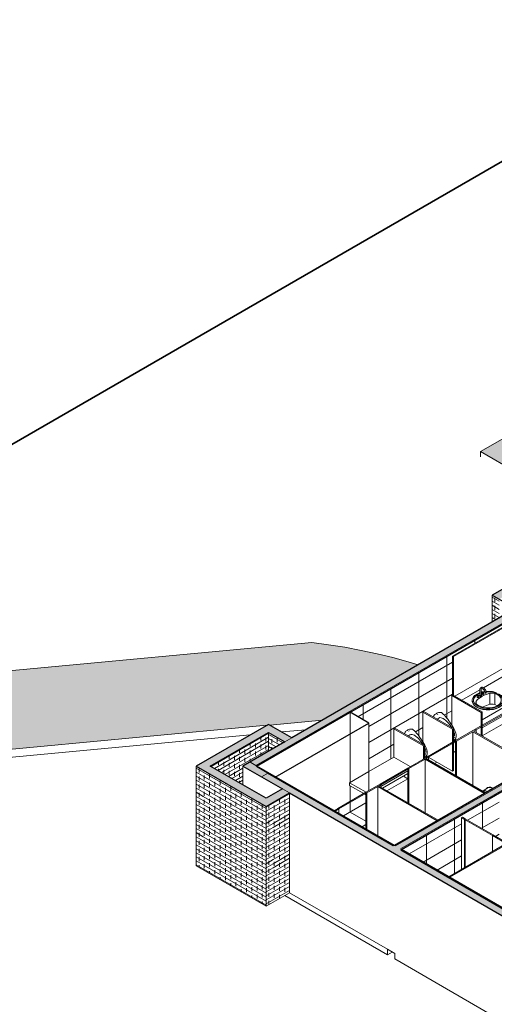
# Model space of a CAD drawing. Header units: metres. Extents: x -33 to 126, y -29 to 31.
# Tile 431 of 656: x 57.2 to 64.4, y 6.63 to 21.57. Entities that reach past the tile are written whole.
import ezdxf

# ---------------------------------------------------------------- set-up
doc = ezdxf.new("R2010")
doc.units = ezdxf.units.M
for name, color, linetype, lineweight in [('A-DOOR', 31, 'Continuous', 18), ('A-FLOR', 192, 'Continuous', 18), ('A-FLOR-PATT', 8, 'Continuous', 18), ('A-GENM', 13, 'Continuous', 18), ('A-WALL', 113, 'Continuous', 18), ('A-WALL-PATT', 111, 'Continuous', 35), ('P-SANR-FIXT', 6, 'Continuous', 18)]:
    doc.layers.add(name, color=color, linetype=linetype, lineweight=lineweight)
pattern_1 = [(330, (-67.922, -21.873), (-0.000346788, 0.061399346), []), (90, (-67.922, -21.873), (-0.08, 0.107), [0.061, -0.061])]
pattern_2 = [(30, (-66.862, -22.424), (0.000346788, 0.061399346), []), (90, (-66.862, -22.424), (-0.08, 0.015), [0.061, -0.061])]

# ---------------------------------------------------------------- blocks, each defined once
blk = doc.blocks.new('Generic Models 17 - Generic Models 12-355230-PERSPECTIVA GERAL')
at = {"layer": 'A-GENM', "lineweight": 9}
for p, q in [((-9.7, 12.113), (-11.094, 11.308)), ((-9.7, 12.113), (-9.7, 11.991)), ((-9.7, 11.991), (-9.886, 11.883)), ((-9.7, 11.991), (-9.289, 11.754)), ((-9.928, 11.859), (-10.661, 11.436)), ((-10.678, 10.952), (-9.289, 11.754)), ((-9.565, 11.7), (-9.566, 11.669)), ((-9.289, 11.754), (-9.289, 11.716)), ((-10.715, 11.405), (-10.988, 11.247)), ((-10.682, 11.424), (-10.693, 11.418)), ((-9.634, 11.433), (-10.044, 11.196)), ((-10.83, 11.233), (-10.83, 11.246)), ((-10.35, 11.238), (-10.35, 11.241)), ((-10.363, 11.012), (-10.679, 10.829))]:
    blk.add_line(p, q, dxfattribs=at)
for points in [[(-9.976, 11.586, 0), (-10.01, 11.611, 0), (-10.033, 11.639, 0), (-10.045, 11.669, 0), (-10.045, 11.7, 0)], [(-9.832, 11.546, 0), (-9.885, 11.553, 0), (-9.934, 11.567, 0), (-9.976, 11.586, 0)], [(-10.35, 11.257, 0), (-10.35, 11.255, 0), (-10.35, 11.224, 0), (-10.362, 11.193, 0), (-10.385, 11.165, 0), (-10.419, 11.141, 0), (-10.461, 11.121, 0), (-10.51, 11.108, 0), (-10.562, 11.101, 0), (-10.616, 11.101, 0), (-10.669, 11.108, 0), (-10.718, 11.121, 0), (-10.76, 11.141, 0)]]:
    blk.add_polyline3d(points, dxfattribs=at)
blk = doc.blocks.new('M_Sink Vanity-Round - 482 x 482mm-355251-PERSPECTIVA GERAL')
at = {"layer": 'P-SANR-FIXT', "lineweight": 9}
for p, q in [((-10.714, 11.406), (-10.714, 11.323)), ((-10.67, 11.374), (-10.696, 11.368)), ((-10.695, 11.323), (-10.695, 11.406)), ((-10.681, 11.358), (-10.681, 11.334)), ((-10.656, 11.334), (-10.656, 11.358)), ((-10.462, 11.361), (-10.51, 11.374)), ((-10.831, 11.243), (-10.831, 11.24)), ((-10.819, 11.232), (-10.815, 11.188)), ((-10.772, 11.231), (-10.772, 11.202)), ((-10.753, 11.316), (-10.753, 11.293)), ((-10.746, 11.337), (-10.714, 11.353)), ((-10.728, 11.293), (-10.728, 11.316)), ((-10.717, 11.323), (-10.717, 11.314)), ((-10.692, 11.314), (-10.692, 11.323)), ((-10.562, 11.186), (-10.562, 11.353)), ((-10.489, 11.181), (-10.489, 11.348)), ((-10.366, 11.188), (-10.361, 11.232)), ((-10.349, 11.24), (-10.349, 11.243)), ((-10.45, 11.164), (-10.489, 11.181))]:
    blk.add_line(p, q, dxfattribs=at)
for points in [[(-10.714, 11.362, 0), (-10.719, 11.361, 0), (-10.761, 11.341, 0)], [(-10.698, 11.439, 0), (-10.7, 11.438, 0), (-10.701, 11.437, 0), (-10.703, 11.436, 0), (-10.704, 11.434, 0), (-10.705, 11.433, 0), (-10.707, 11.431, 0), (-10.708, 11.43, 0), (-10.709, 11.428, 0), (-10.71, 11.426, 0), (-10.711, 11.425, 0), (-10.711, 11.423, 0), (-10.712, 11.421, 0), (-10.713, 11.419, 0), (-10.713, 11.417, 0), (-10.713, 11.415, 0), (-10.714, 11.413, 0), (-10.714, 11.411, 0), (-10.714, 11.409, 0), (-10.714, 11.407, 0), (-10.714, 11.406, 0)], [(-10.698, 11.439, 0), (-10.696, 11.44, 0), (-10.694, 11.441, 0), (-10.693, 11.442, 0), (-10.691, 11.442, 0), (-10.689, 11.442, 0), (-10.687, 11.443, 0), (-10.685, 11.443, 0), (-10.683, 11.443, 0), (-10.681, 11.443, 0), (-10.679, 11.443, 0), (-10.677, 11.443, 0), (-10.675, 11.442, 0), (-10.673, 11.442, 0), (-10.671, 11.441, 0), (-10.669, 11.441, 0), (-10.668, 11.44, 0), (-10.666, 11.439, 0), (-10.664, 11.438, 0), (-10.662, 11.437, 0), (-10.66, 11.436, 0), (-10.658, 11.435, 0), (-10.656, 11.434, 0), (-10.655, 11.432, 0), (-10.653, 11.431, 0), (-10.651, 11.43, 0), (-10.649, 11.428, 0), (-10.648, 11.427, 0), (-10.646, 11.425, 0), (-10.644, 11.423, 0), (-10.643, 11.422, 0), (-10.641, 11.42, 0), (-10.64, 11.418, 0), (-10.638, 11.416, 0), (-10.637, 11.414, 0), (-10.635, 11.412, 0), (-10.634, 11.41, 0), (-10.632, 11.408, 0), (-10.631, 11.406, 0), (-10.63, 11.404, 0), (-10.629, 11.402, 0), (-10.628, 11.4, 0), (-10.626, 11.398, 0), (-10.625, 11.396, 0), (-10.624, 11.393, 0), (-10.623, 11.391, 0), (-10.623, 11.389, 0), (-10.622, 11.387, 0), (-10.621, 11.384, 0), (-10.62, 11.382, 0), (-10.62, 11.38, 0), (-10.619, 11.378, 0), (-10.618, 11.375, 0), (-10.618, 11.373, 0), (-10.618, 11.371, 0), (-10.617, 11.369, 0), (-10.617, 11.367, 0), (-10.617, 11.364, 0), (-10.617, 11.362, 0), (-10.617, 11.36, 0)], [(-10.696, 11.359, 0), (-10.663, 11.368, 0), (-10.637, 11.372, 0)], [(-10.688, 11.423, 0), (-10.689, 11.422, 0), (-10.689, 11.422, 0), (-10.69, 11.422, 0), (-10.69, 11.421, 0), (-10.691, 11.421, 0), (-10.691, 11.42, 0), (-10.692, 11.419, 0), (-10.692, 11.419, 0), (-10.693, 11.418, 0), (-10.693, 11.417, 0), (-10.693, 11.416, 0), (-10.694, 11.415, 0), (-10.694, 11.414, 0), (-10.694, 11.413, 0), (-10.695, 11.412, 0), (-10.695, 11.411, 0), (-10.695, 11.409, 0), (-10.695, 11.408, 0), (-10.695, 11.406, 0), (-10.695, 11.406, 0)], [(-10.688, 11.423, 0), (-10.688, 11.423, 0), (-10.687, 11.423, 0), (-10.687, 11.423, 0), (-10.686, 11.424, 0), (-10.685, 11.424, 0), (-10.685, 11.424, 0), (-10.684, 11.424, 0), (-10.683, 11.424, 0), (-10.682, 11.424, 0), (-10.681, 11.424, 0), (-10.68, 11.424, 0), (-10.679, 11.424, 0), (-10.678, 11.423, 0), (-10.677, 11.423, 0), (-10.676, 11.423, 0), (-10.675, 11.422, 0), (-10.674, 11.422, 0), (-10.672, 11.421, 0), (-10.671, 11.42, 0), (-10.67, 11.42, 0), (-10.668, 11.419, 0), (-10.667, 11.418, 0), (-10.666, 11.417, 0), (-10.665, 11.416, 0), (-10.663, 11.415, 0), (-10.662, 11.414, 0), (-10.661, 11.413, 0), (-10.659, 11.411, 0), (-10.658, 11.41, 0), (-10.657, 11.409, 0), (-10.655, 11.407, 0), (-10.654, 11.406, 0), (-10.653, 11.404, 0), (-10.652, 11.403, 0), (-10.651, 11.401, 0), (-10.65, 11.4, 0), (-10.648, 11.398, 0), (-10.647, 11.396, 0), (-10.646, 11.395, 0), (-10.645, 11.393, 0), (-10.644, 11.391, 0), (-10.643, 11.389, 0), (-10.643, 11.388, 0), (-10.642, 11.386, 0), (-10.641, 11.384, 0), (-10.64, 11.382, 0), (-10.64, 11.38, 0), (-10.639, 11.379, 0), (-10.638, 11.377, 0), (-10.638, 11.375, 0), (-10.638, 11.373, 0), (-10.637, 11.371, 0), (-10.637, 11.37, 0), (-10.636, 11.368, 0), (-10.636, 11.366, 0), (-10.636, 11.365, 0), (-10.636, 11.363, 0), (-10.636, 11.362, 0), (-10.636, 11.36, 0)], [(-10.639, 11.379, 0), (-10.645, 11.379, 0), (-10.654, 11.377, 0), (-10.663, 11.376, 0), (-10.673, 11.374, 0), (-10.682, 11.372, 0), (-10.687, 11.371, 0)], [(-10.66, 11.363, 0), (-10.665, 11.364, 0), (-10.67, 11.365, 0), (-10.676, 11.364, 0), (-10.68, 11.361, 0), (-10.681, 11.358, 0), (-10.681, 11.355, 0), (-10.678, 11.352, 0)], [(-10.678, 11.352, 0), (-10.673, 11.351, 0), (-10.667, 11.35, 0), (-10.662, 11.351, 0), (-10.658, 11.354, 0), (-10.656, 11.357, 0), (-10.657, 11.36, 0), (-10.66, 11.363, 0)], [(-10.62, 11.356, 0), (-10.623, 11.355, 0), (-10.627, 11.355, 0), (-10.631, 11.356, 0), (-10.634, 11.357, 0), (-10.636, 11.36, 0)], [(-10.494, 11.371, 0), (-10.503, 11.373, 0), (-10.512, 11.375, 0), (-10.521, 11.376, 0), (-10.53, 11.378, 0), (-10.54, 11.379, 0), (-10.549, 11.38, 0), (-10.559, 11.381, 0), (-10.568, 11.382, 0), (-10.578, 11.382, 0), (-10.588, 11.382, 0), (-10.597, 11.382, 0), (-10.607, 11.382, 0), (-10.616, 11.381, 0), (-10.621, 11.381, 0)], [(-10.617, 11.361, 0), (-10.617, 11.358, 0), (-10.62, 11.356, 0)], [(-10.618, 11.374, 0), (-10.615, 11.374, 0), (-10.565, 11.374, 0), (-10.517, 11.368, 0), (-10.473, 11.355, 0), (-10.434, 11.337, 0), (-10.403, 11.315, 0), (-10.382, 11.289, 0), (-10.371, 11.262, 0), (-10.371, 11.233, 0), (-10.382, 11.205, 0), (-10.403, 11.18, 0), (-10.434, 11.157, 0)], [(-10.761, 11.341, 0), (-10.795, 11.317, 0), (-10.818, 11.289, 0), (-10.83, 11.258, 0), (-10.83, 11.227, 0), (-10.818, 11.197, 0), (-10.795, 11.169, 0), (-10.761, 11.144, 0), (-10.719, 11.125, 0), (-10.67, 11.111, 0), (-10.617, 11.104, 0), (-10.563, 11.104, 0), (-10.51, 11.111, 0), (-10.462, 11.125, 0), (-10.42, 11.144, 0)], [(-10.42, 11.141, 0), (-10.462, 11.122, 0), (-10.51, 11.108, 0), (-10.563, 11.101, 0), (-10.617, 11.101, 0), (-10.67, 11.108, 0), (-10.719, 11.122, 0), (-10.761, 11.141, 0), (-10.795, 11.166, 0), (-10.818, 11.194, 0), (-10.83, 11.224, 0), (-10.83, 11.255, 0)], [(-10.434, 11.157, 0), (-10.473, 11.14, 0), (-10.517, 11.127, 0), (-10.565, 11.121, 0), (-10.615, 11.121, 0), (-10.663, 11.127, 0), (-10.708, 11.14, 0), (-10.746, 11.157, 0), (-10.777, 11.18, 0), (-10.798, 11.205, 0), (-10.809, 11.233, 0), (-10.809, 11.262, 0), (-10.798, 11.289, 0), (-10.777, 11.315, 0), (-10.746, 11.337, 0)], [(-10.764, 11.189, 0), (-10.773, 11.202, 0), (-10.776, 11.217, 0), (-10.772, 11.231, 0)], [(-10.772, 11.231, 0), (-10.748, 11.257, 0), (-10.719, 11.28, 0), (-10.685, 11.302, 0)], [(-10.732, 11.321, 0), (-10.736, 11.323, 0), (-10.742, 11.323, 0), (-10.747, 11.322, 0), (-10.751, 11.32, 0), (-10.753, 11.317, 0), (-10.753, 11.314, 0), (-10.75, 11.311, 0)], [(-10.75, 11.288, 0), (-10.753, 11.29, 0), (-10.753, 11.294, 0)], [(-10.75, 11.311, 0), (-10.745, 11.309, 0), (-10.739, 11.309, 0), (-10.734, 11.31, 0), (-10.73, 11.312, 0), (-10.728, 11.315, 0), (-10.729, 11.319, 0), (-10.732, 11.321, 0)], [(-10.728, 11.292, 0), (-10.73, 11.289, 0), (-10.734, 11.287, 0), (-10.739, 11.285, 0), (-10.745, 11.286, 0), (-10.75, 11.288, 0)], [(-10.714, 11.328, 0), (-10.715, 11.327, 0), (-10.717, 11.324, 0), (-10.717, 11.321, 0), (-10.714, 11.318, 0)], [(-10.714, 11.308, 0), (-10.717, 11.311, 0), (-10.717, 11.314, 0)], [(-10.714, 11.318, 0), (-10.709, 11.317, 0), (-10.703, 11.316, 0), (-10.698, 11.317, 0), (-10.694, 11.32, 0), (-10.692, 11.323, 0), (-10.693, 11.326, 0), (-10.695, 11.329, 0)], [(-10.698, 11.32, 0), (-10.702, 11.318, 0), (-10.707, 11.318, 0), (-10.711, 11.32, 0), (-10.714, 11.322, 0), (-10.714, 11.325, 0)], [(-10.692, 11.313, 0), (-10.694, 11.31, 0), (-10.698, 11.307, 0), (-10.703, 11.306, 0), (-10.709, 11.307, 0), (-10.714, 11.308, 0)], [(-10.695, 11.325, 0), (-10.695, 11.322, 0), (-10.698, 11.32, 0)], [(-10.685, 11.302, 0), (-10.647, 11.322, 0), (-10.606, 11.338, 0), (-10.562, 11.353, 0)], [(-10.678, 11.329, 0), (-10.681, 11.332, 0), (-10.681, 11.335, 0)], [(-10.656, 11.333, 0), (-10.658, 11.33, 0), (-10.662, 11.328, 0), (-10.667, 11.327, 0), (-10.673, 11.327, 0), (-10.678, 11.329, 0)], [(-10.562, 11.353, 0), (-10.537, 11.354, 0), (-10.512, 11.353, 0), (-10.489, 11.348, 0)], [(-10.489, 11.348, 0), (-10.452, 11.332, 0), (-10.422, 11.312, 0), (-10.401, 11.288, 0), (-10.39, 11.262, 0), (-10.39, 11.236, 0), (-10.4, 11.21, 0), (-10.419, 11.186, 0), (-10.448, 11.165, 0)], [(-10.42, 11.144, 0), (-10.386, 11.169, 0), (-10.362, 11.197, 0), (-10.35, 11.227, 0), (-10.35, 11.258, 0), (-10.362, 11.289, 0), (-10.386, 11.317, 0), (-10.42, 11.341, 0)], [(-10.35, 11.255, 0), (-10.35, 11.224, 0), (-10.362, 11.194, 0), (-10.386, 11.166, 0), (-10.42, 11.141, 0)], [(-10.448, 11.165, 0), (-10.484, 11.149, 0), (-10.525, 11.137, 0), (-10.57, 11.132, 0), (-10.616, 11.132, 0), (-10.661, 11.138, 0), (-10.701, 11.15, 0), (-10.737, 11.168, 0), (-10.764, 11.189, 0)], [(-10.562, 11.186, 0), (-10.615, 11.169, 0), (-10.663, 11.147, 0), (-10.673, 11.142, 0)], [(-10.489, 11.181, 0), (-10.512, 11.186, 0), (-10.537, 11.188, 0), (-10.562, 11.186, 0)]]:
    blk.add_polyline3d(points, dxfattribs=at)
blk = doc.blocks.new('MICTORIO - MICTORIO-417638-PERSPECTIVA GERAL')
at = {"layer": 'P-SANR-FIXT', "lineweight": 9}
for p, q in [((-11.418, 10.989), (-11.417, 10.995)), ((-11.35, 11.032), (-11.355, 11.035)), ((-11.115, 10.632), (-11.117, 10.631))]:
    blk.add_line(p, q, dxfattribs=at)
for points in [[(-11.38, 11.043, 0), (-11.369, 11.049, 0), (-11.356, 11.055, 0), (-11.342, 11.059, 0), (-11.328, 11.062, 0), (-11.313, 11.063, 0), (-11.299, 11.06, 0), (-11.287, 11.053, 0)], [(-11.418, 10.989, 0), (-11.418, 10.991, 0), (-11.415, 11.003, 0), (-11.411, 11.014, 0), (-11.406, 11.022, 0), (-11.399, 11.03, 0), (-11.39, 11.037, 0), (-11.38, 11.043, 0)], [(-11.36, 10.956, 0), (-11.354, 10.964, 0), (-11.339, 10.977, 0)], [(-11.339, 10.977, 0), (-11.322, 10.983, 0), (-11.304, 10.982, 0), (-11.286, 10.977, 0), (-11.269, 10.968, 0), (-11.252, 10.957, 0), (-11.235, 10.944, 0), (-11.219, 10.929, 0), (-11.204, 10.914, 0), (-11.189, 10.897, 0), (-11.175, 10.88, 0), (-11.161, 10.862, 0), (-11.148, 10.843, 0), (-11.138, 10.827, 0)], [(-11.287, 11.053, 0), (-11.269, 11.037, 0), (-11.252, 11.019, 0), (-11.235, 10.999, 0), (-11.219, 10.979, 0), (-11.202, 10.958, 0), (-11.186, 10.936, 0), (-11.17, 10.913, 0), (-11.154, 10.891, 0), (-11.139, 10.867, 0), (-11.125, 10.844, 0), (-11.112, 10.82, 0), (-11.1, 10.796, 0), (-11.089, 10.772, 0), (-11.081, 10.749, 0), (-11.076, 10.725, 0), (-11.075, 10.703, 0), (-11.078, 10.681, 0), (-11.085, 10.662, 0), (-11.098, 10.645, 0), (-11.115, 10.632, 0)], [(-11.117, 10.79, 0), (-11.115, 10.785, 0), (-11.107, 10.766, 0), (-11.101, 10.746, 0), (-11.098, 10.727, 0), (-11.098, 10.708, 0)], [(-11.101, 10.691, 0), (-11.108, 10.675, 0), (-11.117, 10.662, 0)], [(-11.117, 10.586, 0), (-11.107, 10.598, 0), (-11.093, 10.624, 0), (-11.091, 10.63, 0)], [(-11.091, 10.63, 0), (-11.082, 10.658, 0), (-11.076, 10.691, 0)]]:
    blk.add_polyline3d(points, dxfattribs=at)
blk = doc.blocks.new('MICTORIO - MICTORIO-V848-PERSPECTIVA GERAL')
at = {"layer": 'P-SANR-FIXT', "lineweight": 9}
for p, q in [((-11.788, 10.779), (-11.794, 10.782)), ((-11.857, 10.736), (-11.856, 10.742)), ((-11.553, 10.379), (-11.556, 10.378))]:
    blk.add_line(p, q, dxfattribs=at)
for points in [[(-11.857, 10.736, 0), (-11.856, 10.738, 0), (-11.854, 10.75, 0), (-11.85, 10.761, 0), (-11.844, 10.769, 0), (-11.837, 10.777, 0), (-11.829, 10.784, 0), (-11.819, 10.79, 0)], [(-11.819, 10.79, 0), (-11.807, 10.796, 0), (-11.794, 10.802, 0), (-11.781, 10.806, 0), (-11.766, 10.809, 0), (-11.751, 10.809, 0), (-11.737, 10.807, 0), (-11.725, 10.8, 0)], [(-11.725, 10.8, 0), (-11.708, 10.784, 0), (-11.69, 10.765, 0), (-11.674, 10.746, 0), (-11.657, 10.726, 0), (-11.641, 10.705, 0), (-11.624, 10.683, 0), (-11.608, 10.66, 0), (-11.593, 10.638, 0), (-11.578, 10.614, 0), (-11.563, 10.591, 0), (-11.55, 10.567, 0), (-11.538, 10.543, 0), (-11.528, 10.519, 0), (-11.52, 10.495, 0), (-11.515, 10.472, 0), (-11.513, 10.45, 0), (-11.516, 10.428, 0), (-11.523, 10.409, 0), (-11.536, 10.392, 0), (-11.553, 10.379, 0)], [(-11.798, 10.703, 0), (-11.792, 10.711, 0), (-11.778, 10.724, 0)], [(-11.778, 10.724, 0), (-11.76, 10.729, 0), (-11.742, 10.729, 0), (-11.725, 10.724, 0), (-11.707, 10.715, 0), (-11.69, 10.704, 0), (-11.674, 10.691, 0), (-11.658, 10.676, 0), (-11.642, 10.661, 0), (-11.628, 10.644, 0), (-11.613, 10.627, 0), (-11.599, 10.609, 0), (-11.586, 10.59, 0), (-11.576, 10.574, 0)], [(-11.556, 10.537, 0), (-11.554, 10.532, 0), (-11.546, 10.512, 0), (-11.54, 10.493, 0), (-11.536, 10.474, 0), (-11.536, 10.455, 0)], [(-11.539, 10.438, 0), (-11.546, 10.422, 0), (-11.556, 10.409, 0)], [(-11.53, 10.377, 0), (-11.52, 10.405, 0), (-11.514, 10.438, 0)]]:
    blk.add_polyline3d(points, dxfattribs=at)
blk = doc.blocks.new('Toilet_tissue_dispenser_12762 - Toilet_tissue_dispenser_12762-202880-PERSPECTIVA GERAL')
at = {"layer": 'A-GENM', "lineweight": 9}
for p, q in [((-9.162, 10.747), (-9.228, 10.698)), ((-9.12, 10.726), (-9.123, 10.719)), ((-9.117, 10.714), (-9.119, 10.714)), ((-9.107, 10.719), (-9.109, 10.726)), ((-9.074, 10.739), (-9.08, 10.742)), ((-9.069, 10.742), (-9.077, 10.747))]:
    blk.add_line(p, q, dxfattribs=at)
for points in [[(-9.077, 10.747, 0), (-9.106, 10.759, 0), (-9.133, 10.762, 0), (-9.156, 10.754, 0), (-9.174, 10.738, 0)], [(-9.228, 10.698, 0), (-9.209, 10.705, 0), (-9.183, 10.704, 0), (-9.154, 10.692, 0)], [(-9.08, 10.742, 0), (-9.111, 10.755, 0), (-9.139, 10.756, 0), (-9.162, 10.747, 0)], [(-9.12, 10.715, 0), (-9.122, 10.717, 0), (-9.122, 10.719, 0)], [(-9.119, 10.727, 0), (-9.12, 10.724, 0), (-9.116, 10.722, 0), (-9.11, 10.723, 0)], [(-9.11, 10.723, 0), (-9.109, 10.726, 0), (-9.113, 10.728, 0), (-9.119, 10.727, 0)]]:
    blk.add_polyline3d(points, dxfattribs=at)
blk = doc.blocks.new('M_Descarga simples1 - 60X160 _vest_ m_-2529210-PERSPECTIVA GERAL')
at = {"layer": 'A-DOOR', "lineweight": 9}
for p, q in [((-10.787, 10.806), (-10.363, 11.051)), ((-10.348, 11.043), (-10.773, 10.798)), ((-10.363, 11.051), (-10.363, 10.52)), ((-10.348, 11.043), (-10.363, 11.051)), ((-10.348, 10.512), (-10.348, 11.043)), ((-10.787, 10.806), (-10.773, 10.798)), ((-10.773, 10.798), (-10.773, 10.757))]:
    blk.add_line(p, q, dxfattribs=at)
blk = doc.blocks.new('M_Descarga simples1 - 60X160 _vest_ m_-V849-PERSPECTIVA GERAL')
at = {"layer": 'A-DOOR', "lineweight": 9}
for p, q in [((-12.868, 9.605), (-12.443, 9.85)), ((-12.429, 9.842), (-12.853, 9.597)), ((-12.443, 9.85), (-12.443, 9.293)), ((-12.429, 9.842), (-12.443, 9.85)), ((-12.429, 9.285), (-12.429, 9.842)), ((-12.868, 9.605), (-12.853, 9.597)), ((-12.853, 9.597), (-12.853, 9.53))]:
    blk.add_line(p, q, dxfattribs=at)
blk = doc.blocks.new('_banco fixo concreto1 - _banco fixo concreto-2392509-PERSPECTIVA GERAL')
at = {"layer": 'A-GENM', "lineweight": 9}
for p, q in [((-12.019, 10.383), (-12.399, 10.163)), ((-11.77, 10.239), (-12.019, 10.383)), ((-12.399, 10.163), (-12.691, 9.995)), ((-12.215, 9.94), (-11.805, 10.177)), ((-11.805, 10.136), (-12.194, 9.912)), ((-12.691, 9.995), (-12.441, 9.851)), ((-12.691, 9.954), (-12.691, 9.995)), ((-12.477, 9.83), (-12.691, 9.954)), ((-12.443, 9.811), (-12.476, 9.83))]:
    blk.add_line(p, q, dxfattribs=at)
blk = doc.blocks.new('_Roupeiro de aço 2 - _Roupeiro de aço 1-2392650-PERSPECTIVA GERAL')
at = {"layer": 'A-GENM', "lineweight": 25}
for p, q in [((-12.684, 11.065), (-14.105, 10.244)), ((-12.399, 10.9), (-12.684, 11.065)), ((-13.82, 10.08), (-12.399, 10.9)), ((-14.105, 10.244), (-13.82, 10.08))]:
    blk.add_line(p, q, dxfattribs=at)
at = {"layer": 'A-GENM', "lineweight": 9}
for p, q in [((-12.684, 9.999), (-12.684, 11.065)), ((-12.399, 9.876), (-12.399, 10.9)), ((-12.684, 9.711), (-12.684, 9.95)), ((-12.684, 9.55), (-12.684, 9.711)), ((-12.786, 9.491), (-12.684, 9.55)), ((-12.684, 9.55), (-12.443, 9.411)), ((-12.443, 9.359), (-12.501, 9.326))]:
    blk.add_line(p, q, dxfattribs=at)
blk = doc.blocks.new('_ESPELHO1 - _ESPELHO-2393538-PERSPECTIVA GERAL')
at = {"layer": 'A-GENM', "lineweight": 9}
for p, q in [((-9.714, 12.734), (-11.128, 11.918)), ((-11.114, 11.909), (-9.7, 12.726)), ((-9.7, 12.726), (-9.714, 12.734)), ((-9.7, 12.726), (-9.7, 12.115)), ((-9.7, 12.115), (-11.095, 11.309)), ((-11.128, 11.918), (-11.114, 11.909)), ((-11.128, 11.328), (-11.128, 11.918)), ((-11.114, 11.32), (-11.114, 11.909))]:
    blk.add_line(p, q, dxfattribs=at)
blk = doc.blocks.new('M_Descarga simples1 - 60X160 _vest_ fem_-V850-PERSPECTIVA GERAL')
at = {"layer": 'A-DOOR', "lineweight": 9}
for p, q in [((-10.935, 9.447), (-10.949, 9.438)), ((-10.949, 9.438), (-10.949, 8.705)), ((-10.525, 9.194), (-10.949, 9.438)), ((-10.935, 9.447), (-10.511, 9.202)), ((-10.935, 9.431), (-10.935, 9.447)), ((-10.935, 8.713), (-10.935, 9.43)), ((-10.525, 9.194), (-10.511, 9.202)), ((-10.525, 8.95), (-10.525, 9.194))]:
    blk.add_line(p, q, dxfattribs=at)

msp = doc.modelspace()

# ---------------------------------------------------------------- hatches: boundary and pattern name
at = {"layer": 'A-FLOR-PATT', "lineweight": 9}
h = msp.add_hatch(dxfattribs=at)
h.set_pattern_fill('FP_228', color=256, style=0, pattern_type=2)
h.set_pattern_definition([(0, (-47.964, -279.327), (0.508, 0.073), [0.042, -0.339, 0.042, -0.339, -2.032]), (0, (-47.964, -279.327), (0.508, 0.073), [-0.762, 0.042, -0.72, 0.042, -0.339, -0.889]), (0, (-47.964, -279.327), (0.508, 0.073), [-1.905, 0.042, -0.212, 0.042, -0.593]), (135, (-47.773, -279.29), (-0.364159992, 0.217081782), [0.03, -0.24, 0.03, -0.24, -1.437]), (135, (-47.773, -279.29), (-0.364159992, 0.217081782), [-0.539, 0.03, -0.509, 0.03, -0.24, -0.629]), (135, (-47.773, -279.29), (-0.364159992, 0.217081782), [-1.347, 0.03, -0.15, 0.03, -0.419]), (225, (-47.71, -279.143), (-0.143542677, -0.290620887), [0.03, -0.24, 0.03, -0.24, -1.437]), (225, (-47.71, -279.143), (-0.143542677, -0.290620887), [-0.539, 0.03, -0.509, 0.03, -0.24, -0.629]), (225, (-47.71, -279.143), (-0.143542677, -0.290620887), [-1.347, 0.03, -0.15, 0.03, -0.419])])
h.paths.add_polyline_path([(47.355, 9.598), (60.948, 10.867), (60.973, 10.881), (60.992, 10.871), (61.792, 10.945), (63.243, 11.783), (63.092, 11.83), (62.859, 11.894), (62.621, 11.952), (62.359, 12.008), (62.133, 12.05), (61.884, 12.09), (61.632, 12.123), (49.818, 11.021), (49.677, 10.939)], flags=0)
h.paths.add_polyline_path([(65.251, 14.408), (65.251, 15.633), (64.191, 15.02)], flags=0)
h.paths.add_polyline_path([(73.734, 18.006), (73.839, 18.067), (73.839, 18.083), (73.902, 18.119), (73.919, 18.109), (74.423, 18.4), (74.423, 18.42), (74.486, 18.456), (74.5, 18.448), (75.646, 19.11), (75.646, 19.352), (76.706, 19.965), (77.413, 19.556), (78.586, 20.233), (78.531, 20.228), (77.904, 20.159), (77.442, 20.104), (76.976, 20.042), (76.462, 19.968), (75.858, 19.872), (75.443, 19.802), (74.938, 19.71), (74.35, 19.593), (73.961, 19.51), (73.627, 19.434), (73.229, 19.336), (72.756, 19.209), (72.393, 19.106), (72.025, 18.994), (73.701, 18.026)], flags=0)
h.paths.add_polyline_path([(81.506, 19.62), (94.052, 20.736), (92.737, 21.495), (80.234, 20.383), (80.409, 20.282), (80.423, 20.29), (80.486, 20.254), (80.486, 20.221), (80.489, 20.219), (80.489, 20.206), (80.704, 20.082), (80.715, 20.089), (80.729, 20.081), (80.729, 20.068), (80.937, 19.948), (80.948, 19.955), (80.961, 19.947), (80.961, 19.934), (81.169, 19.814), (81.181, 19.82), (81.194, 19.813), (81.194, 19.8), (81.402, 19.68), (81.413, 19.686), (81.426, 19.678), (81.426, 19.665), (81.435, 19.661)], flags=0)
at = {"layer": 'A-WALL-PATT', "lineweight": 9}
for points in [[(64.473, 12.78), (65.428, 13.331), (65.322, 13.392), (64.367, 12.841), (64.459, 12.788)], [(59.983, 10.187), (60.973, 10.759), (60.867, 10.82), (59.877, 10.248)], [(61.221, 10.616), (61.327, 10.677), (60.973, 10.881), (60.867, 10.82), (61.115, 10.677)], [(60.938, 9.636), (61.044, 9.697), (60.089, 10.248), (59.983, 10.187), (60.796, 9.718)], [(60.867, 10.085), (60.973, 10.146), (60.69, 10.31), (60.584, 10.248), (60.796, 10.126)], [(62.773, 8.985), (62.865, 9.038), (60.959, 10.138), (60.867, 10.085), (62.716, 9.018)], [(61.044, 9.697), (61.291, 9.84), (61.185, 9.901), (60.938, 9.759), (60.973, 9.738)], [(62.889, 8.918), (62.996, 8.979), (62.879, 9.046), (62.773, 8.985), (62.884, 8.921)], [(66.453, 6.86), (66.545, 6.913), (62.981, 8.971), (62.889, 8.918), (66.397, 6.892)]]:
    msp.add_hatch(color=256, dxfattribs=at).paths.add_polyline_path(points, flags=0)
at = {"layer": 'A-WALL-PATT'}
for points in [[(60.782, 10.257), (65.166, 12.788), (65.074, 12.841), (60.69, 10.31), (60.76, 10.27)], [(62.976, 8.99), (66.547, 11.052), (66.469, 11.097), (62.898, 9.035)]]:
    msp.add_hatch(color=256, dxfattribs=at).paths.add_polyline_path(points, flags=0)
at = {"layer": 'A-WALL-PATT', "lineweight": 9}
h = msp.add_hatch(dxfattribs=at)
h.set_pattern_fill('FP_196', color=256, style=0, pattern_type=2)
h.set_pattern_definition([(30, (-66.49, -21.761), (-0.0003449, 0.2445974), []), (90, (-66.49, -21.761), (-0.424, -0.245), [])])
h.paths.add_polyline_path([(62.496, 10.163), (62.875, 10.383), (62.875, 10.814), (62.889, 10.822), (63.038, 10.736), (63.04, 10.75), (63.044, 10.761), (63.051, 10.77), (63.058, 10.778), (63.076, 10.79), (63.1, 10.802), (63.125, 10.808), (63.128, 10.809), (63.143, 10.809), (63.157, 10.807), (63.169, 10.8), (63.187, 10.784), (63.221, 10.746), (63.261, 10.694), (63.297, 10.644), (63.314, 10.619), (63.314, 11.067), (63.328, 11.075), (63.476, 10.989), (63.479, 11.003), (63.483, 11.014), (63.489, 11.023), (63.496, 11.031), (63.514, 11.043), (63.538, 11.055), (63.554, 11.06), (63.566, 11.062), (63.581, 11.063), (63.595, 11.06), (63.608, 11.053), (63.625, 11.037), (63.66, 10.997), (63.692, 10.958), (63.735, 10.897), (63.752, 10.872), (63.752, 11.32), (63.766, 11.328), (63.766, 11.918), (65.18, 12.734), (65.18, 12.78), (62.211, 11.065), (62.496, 10.9), (62.496, 10.218)], flags=0)
h.paths.add_polyline_path([(63.364, 10.377), (63.386, 10.39), (63.371, 10.398), (63.364, 10.378)], flags=0)
h.paths.add_polyline_path([(63.803, 10.63), (63.825, 10.643), (63.809, 10.651), (63.805, 10.635)], flags=0)
h.paths.add_polyline_path([(64.528, 11.188), (64.534, 11.197), (64.545, 11.227), (64.544, 11.224), (64.531, 11.193), (64.528, 11.19)], flags=0)
h.paths.add_polyline_path([(64.865, 11.634), (64.865, 11.634), (64.86, 11.642), (64.849, 11.672), (64.849, 11.669), (64.862, 11.638), (64.865, 11.634)], flags=0)
h = msp.add_hatch(dxfattribs=at)
h.set_pattern_fill('FP_78', color=256, style=0, pattern_type=2)
h.set_pattern_definition([(330, (-63.432, -19.28), (-0.000346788, 0.061399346), []), (90, (-63.432, -19.28), (-0.08, 0.107), [0.061, -0.061])])
h.paths.add_polyline_path([(64.367, 12.433), (64.473, 12.494), (64.473, 12.78), (64.367, 12.841), (64.367, 12.517)], flags=0)
h = msp.add_hatch(dxfattribs=at)
h.set_pattern_fill('FP_222', color=256, style=0, pattern_type=2)
h.set_pattern_definition([(30, (-65.103, -23.248), (-0.0003449, 0.2445974), []), (90, (-65.103, -23.248), (-0.424, -0.245), [])])
h.paths.add_polyline_path([(63.708, 8.568), (63.902, 8.68), (63.902, 9.463), (63.916, 9.471), (64.473, 9.15), (64.473, 9.838), (62.99, 8.982), (63.682, 8.582)], flags=0)
h.paths.add_polyline_path([(65.635, 9.853), (65.635, 10.463), (65.649, 10.471), (66.327, 10.08), (66.561, 10.215), (66.561, 11.044), (65.067, 10.181), (65.629, 9.856)], flags=0)
h = msp.add_hatch(dxfattribs=at)
h.set_pattern_fill('FP_82', color=256, style=0, pattern_type=2)
h.set_pattern_definition([(30, (-66.826, -21.301), (0.000346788, 0.061399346), []), (90, (-66.826, -21.301), (-0.08, 0.015), [0.061, -0.061])])
h.paths.add_polyline_path([(60.584, 9.963), (60.584, 10.248), (60.973, 10.473), (60.973, 10.759), (60.089, 10.248), (60.372, 10.085)], flags=0)
h = msp.add_hatch(dxfattribs=at)
h.set_pattern_fill('FP_80', color=256, style=0, pattern_type=2)
h.set_pattern_definition([(330, (-66.578, -21.505), (-0.000346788, 0.061399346), []), (90, (-66.578, -21.505), (-0.08, 0.107), [0.061, -0.061])])
h.paths.add_polyline_path([(60.973, 10.473), (61.221, 10.616), (60.973, 10.759), (60.973, 10.586)], flags=0)
h = msp.add_hatch(dxfattribs=at)
h.set_pattern_fill('FP_81', color=256, style=0, pattern_type=2)
h.set_pattern_definition(pattern_1)
h.paths.add_polyline_path([(59.983, 8.672), (59.983, 10.187), (59.877, 10.248), (59.877, 8.733)], flags=0)
h = msp.add_hatch(dxfattribs=at)
h.set_pattern_fill('FP_81', color=256, style=0, pattern_type=2)
h.set_pattern_definition(pattern_1)
h.paths.add_polyline_path([(60.938, 8.121), (60.938, 9.636), (59.983, 10.187), (59.983, 8.672), (60.796, 8.202)], flags=0)
h = msp.add_hatch(dxfattribs=at)
h.set_pattern_fill('FP_83', color=256, style=0, pattern_type=2)
h.set_pattern_definition(pattern_2)
h.paths.add_polyline_path([(61.044, 8.182), (61.291, 8.325), (61.291, 9.84), (61.044, 9.697), (61.044, 8.325)], flags=0)
h = msp.add_hatch(dxfattribs=at)
h.set_pattern_fill('FP_83', color=256, style=0, pattern_type=2)
h.set_pattern_definition(pattern_2)
h.paths.add_polyline_path([(60.938, 8.121), (61.044, 8.182), (61.044, 9.697), (60.938, 9.636), (60.938, 8.325)], flags=0)

# ---------------------------------------------------------------- linework, layer by layer
at = {"layer": 'A-FLOR', "lineweight": 35}
msp.add_line((49.987, 11.036), (68.24, 21.575), dxfattribs=at)
at = {"layer": 'A-FLOR', "lineweight": 9}
for p, q in [((65.251, 15.633), (64.191, 15.02)), ((64.191, 15.02), (66.52, 13.675)), ((64.191, 15.02), (64.191, 14.939)), ((61.632, 12.123), (49.818, 11.021)), ((60.992, 10.871), (61.792, 10.945)), ((47.355, 9.598), (60.948, 10.867)), ((61.539, 10.799), (61.174, 10.765)), ((60.695, 10.721), (47.355, 9.476)), ((62.778, 7.385), (61.221, 8.284)), ((61.291, 8.325), (62.778, 7.467)), ((62.778, 7.467), (62.778, 7.385)), ((62.849, 7.426), (62.778, 7.385))]:
    msp.add_line(p, q, dxfattribs=at)
msp.add_polyline3d([(63.244, 11.784, 0), (63.092, 11.83, 0), (62.859, 11.894, 0), (62.621, 11.952, 0), (62.379, 12.004, 0), (62.133, 12.05, 0), (61.884, 12.09, 0), (61.632, 12.123, 0)], dxfattribs=at)
at = {"layer": 'A-WALL', "lineweight": 25}
for p, q in [((65.428, 13.453), (64.367, 12.841)), ((60.796, 10.248), (65.18, 12.78)), ((64.367, 12.841), (64.721, 12.637)), ((64.721, 12.637), (61.327, 10.677)), ((66.455, 11.105), (62.884, 9.043)), ((62.99, 8.982), (66.561, 11.044)), ((60.973, 10.881), (59.877, 10.248)), ((60.089, 10.248), (60.973, 10.759)), ((61.327, 10.677), (60.973, 10.881)), ((60.973, 10.759), (61.221, 10.616)), ((61.221, 10.616), (60.584, 10.248)), ((59.877, 10.248), (60.938, 9.636)), ((60.938, 9.759), (60.089, 10.248)), ((60.584, 10.248), (61.185, 9.901)), ((62.884, 9.043), (60.796, 10.248)), ((61.185, 9.901), (60.938, 9.759)), ((60.938, 9.636), (61.291, 9.84)), ((61.291, 9.84), (66.453, 6.86)), ((66.453, 6.982), (62.99, 8.982))]:
    msp.add_line(p, q, dxfattribs=at)
at = {"layer": 'A-WALL', "lineweight": 9}
for p, q in [((65.166, 12.788), (60.782, 10.257)), ((64.367, 12.433), (64.367, 12.841)), ((63.766, 11.328), (63.752, 11.32)), ((64.201, 11.061), (63.752, 11.32)), ((63.752, 11.32), (63.752, 10.872)), ((63.766, 11.328), (64.215, 11.069)), ((66.469, 11.097), (62.898, 9.035)), ((63.328, 11.075), (63.314, 11.067)), ((63.763, 10.807), (63.314, 11.067)), ((63.314, 11.067), (63.314, 10.619)), ((63.328, 11.075), (63.777, 10.816)), ((64.201, 11.061), (64.215, 11.069)), ((64.201, 10.711), (64.201, 11.061)), ((64.215, 11.069), (64.215, 10.703)), ((66.547, 11.052), (62.976, 8.99)), ((60.973, 10.473), (60.973, 10.759)), ((62.889, 10.822), (62.875, 10.814)), ((63.324, 10.554), (62.875, 10.814)), ((62.875, 10.814), (62.875, 10.383)), ((62.889, 10.822), (63.338, 10.563)), ((63.763, 10.807), (63.777, 10.816)), ((63.763, 10.172), (63.763, 10.807)), ((63.777, 10.816), (63.777, 10.615)), ((63.81, 10.635), (64.107, 10.806)), ((64.072, 10.769), (63.825, 10.626)), ((64.973, 10.249), (64.072, 10.769)), ((64.072, 10.769), (64.072, 9.953)), ((64.122, 10.798), (64.086, 10.778)), ((64.086, 10.778), (64.987, 10.257)), ((64.122, 10.798), (64.107, 10.806)), ((64.122, 10.757), (64.122, 10.798)), ((64.215, 10.707), (64.532, 10.89)), ((61.221, 10.616), (61.327, 10.677)), ((63.777, 10.614), (63.777, 10.18)), ((63.809, 10.652), (63.825, 10.643)), ((63.81, 10.104), (63.81, 10.635)), ((63.81, 10.635), (63.825, 10.626)), ((63.825, 10.626), (63.825, 10.096)), ((63.324, 10.554), (63.338, 10.563)), ((63.324, 10.354), (63.324, 10.554)), ((63.338, 10.563), (63.338, 10.362)), ((63.777, 10.454), (63.81, 10.473)), ((63.089, 10.218), (63.386, 10.39)), ((63.351, 10.353), (63.103, 10.21)), ((64.252, 9.833), (63.351, 10.353)), ((63.351, 10.353), (63.351, 9.536)), ((63.4, 10.382), (63.365, 10.361)), ((63.365, 10.361), (64.266, 9.841)), ((63.371, 10.399), (63.763, 10.172)), ((63.4, 10.341), (63.4, 10.382)), ((59.877, 8.733), (59.877, 10.248)), ((60.584, 9.963), (60.584, 10.248)), ((60.796, 10.248), (60.69, 10.31)), ((63.089, 9.688), (63.089, 10.218)), ((63.089, 10.218), (63.103, 10.21)), ((63.103, 10.21), (63.103, 9.679)), ((63.49, 10.289), (63.526, 10.309)), ((63.777, 10.18), (63.763, 10.172)), ((60.973, 10.146), (60.867, 10.085)), ((62.865, 9.038), (60.959, 10.138)), ((62.769, 9.872), (63.087, 10.056)), ((63.019, 10.096), (63.089, 10.055)), ((61.291, 9.84), (61.185, 9.901)), ((62.451, 9.85), (62.665, 9.973)), ((62.63, 9.937), (62.465, 9.842)), ((63.531, 9.416), (62.63, 9.937)), ((62.63, 9.937), (62.63, 9.19)), ((62.679, 9.965), (62.644, 9.945)), ((62.644, 9.945), (63.545, 9.425)), ((62.679, 9.965), (62.665, 9.973)), ((62.679, 9.924), (62.679, 9.965)), ((61.291, 8.325), (61.291, 9.84)), ((62.451, 9.293), (62.451, 9.85)), ((62.451, 9.85), (62.465, 9.842)), ((62.465, 9.842), (62.465, 9.285)), ((60.938, 8.121), (60.938, 9.636)), ((61.969, 9.571), (62.027, 9.605)), ((62.041, 9.597), (61.983, 9.563)), ((62.041, 9.597), (62.027, 9.605)), ((62.041, 9.53), (62.041, 9.597)), ((62.109, 9.491), (62.451, 9.688)), ((63.916, 9.471), (63.902, 9.463)), ((63.902, 9.463), (63.902, 8.68)), ((63.945, 9.438), (63.902, 9.463)), ((63.916, 9.471), (63.959, 9.447)), ((63.945, 9.438), (63.959, 9.447)), ((63.945, 8.705), (63.945, 9.438)), ((63.959, 9.447), (63.959, 9.431)), ((63.959, 9.43), (63.959, 8.713)), ((64.383, 9.202), (64.369, 9.194)), ((64.58, 9.072), (64.369, 9.194)), ((64.369, 9.194), (64.369, 8.95)), ((64.383, 9.202), (64.678, 9.031)), ((62.865, 9.038), (62.879, 9.046)), ((62.884, 9.043), (62.898, 9.035)), ((62.976, 8.99), (62.99, 8.982)), ((62.996, 8.979), (62.981, 8.971)), ((66.453, 6.966), (62.981, 8.971)), ((63.708, 8.568), (64.58, 9.072)), ((64.594, 9.063), (63.722, 8.56)), ((59.877, 8.733), (60.938, 8.121)), ((60.938, 8.121), (61.291, 8.325)), ((62.778, 7.467), (62.889, 7.402)), ((62.889, 7.402), (62.889, 7.321)), ((62.889, 7.321), (65.05, 6.073))]:
    msp.add_line(p, q, dxfattribs=at)

# ---------------------------------------------------------------- block references
at = {"layer": 'A-DOOR', "lineweight": 9}
for name, p in [('M_Descarga simples1 - 60X160 _vest_ m_-2529210-PERSPECTIVA GERAL', (74.894, 0)), ('M_Descarga simples1 - 60X160 _vest_ m_-2529210-PERSPECTIVA GERAL', (74.173, -0.416)), ('M_Descarga simples1 - 60X160 _vest_ m_-2529210-PERSPECTIVA GERAL', (73.452, -0.833)), ('M_Descarga simples1 - 60X160 _vest_ m_-V849-PERSPECTIVA GERAL', (74.894, 0)), ('M_Descarga simples1 - 60X160 _vest_ fem_-V850-PERSPECTIVA GERAL', (74.894, 0))]:
    msp.add_blockref(name, p, dxfattribs=at)
at = {"layer": 'A-GENM', "lineweight": 9}
for name, p in [('_ESPELHO1 - _ESPELHO-2393538-PERSPECTIVA GERAL', (74.894, 0)), ('Generic Models 17 - Generic Models 12-355230-PERSPECTIVA GERAL', (74.894, 0)), ('_Roupeiro de aço 2 - _Roupeiro de aço 1-2392650-PERSPECTIVA GERAL', (74.894, 0)), ('_banco fixo concreto1 - _banco fixo concreto-2392509-PERSPECTIVA GERAL', (74.894, 0)), ('Toilet_tissue_dispenser_12762 - Toilet_tissue_dispenser_12762-202880-PERSPECTIVA GERAL', (73.452, -0.833))]:
    msp.add_blockref(name, p, dxfattribs=at)
at = {"layer": 'P-SANR-FIXT', "lineweight": 9}
for name in ['M_Sink Vanity-Round - 482 x 482mm-355251-PERSPECTIVA GERAL', 'MICTORIO - MICTORIO-417638-PERSPECTIVA GERAL', 'MICTORIO - MICTORIO-V848-PERSPECTIVA GERAL']:
    msp.add_blockref(name, (74.894, 0), dxfattribs=at)

doc.saveas('drawing.dxf')
